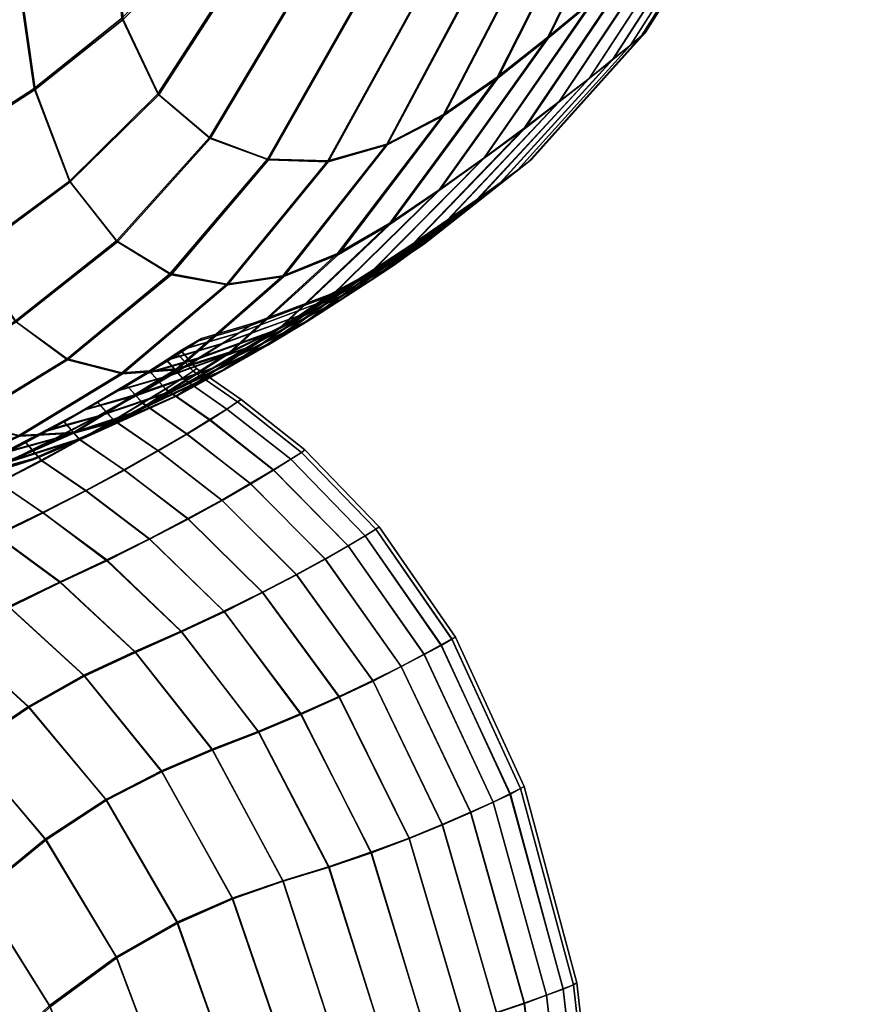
# Model space of a CAD drawing. Header units: millimetres. Extents: x 10.7 to 25.4, y 0.1 to 14.8.
# Tile 302 of 656: x 25.131 to 25.323, y 6.162 to 6.386. Entities that reach past the tile are written whole.
import ezdxf

# ---------------------------------------------------------------- set-up
doc = ezdxf.new("R2010")
doc.units = ezdxf.units.MM
doc.header["$MEASUREMENT"] = 0
doc.layers.add('DEFAULT', color=7, linetype='Continuous')

msp = doc.modelspace()

# ---------------------------------------------------------------- meshes
at = {"layer": 'DEFAULT'}
mesh = msp.add_polyface(dxfattribs=at)
corners = [(25.1341, 6.3703, 17.5209), (25.1421, 6.3493, 17.4672), (25.1622, 6.3691, 17.4678), (25.1541, 6.3862, 17.5145), (25.0353, 6.351, 17.5977), (25.0339, 6.4002, 17.6492), (25.0177, 6.3906, 17.6553), (25.0156, 6.3337, 17.6065), (25.0578, 6.3643, 17.5918), (25.0547, 6.4093, 17.6441), (25.0818, 6.3757, 17.5865), (25.0784, 6.4185, 17.6381), (25.0138, 6.5119, 17.7505), (25.0124, 6.4463, 17.7073), (25.0193, 6.4512, 17.7017), (25.0198, 6.515, 17.7468), (25.009, 6.382, 17.6643), (25.0334, 6.4565, 17.6975), (25.0329, 6.5183, 17.7439), (25.053, 6.4624, 17.6931), (25.0516, 6.5221, 17.7402), (25.0762, 6.4692, 17.6869), (25.0744, 6.5269, 17.7338), (25.1752, 6.4595, 17.5676), (25.1523, 6.4495, 17.597), (25.1516, 6.413, 17.5566), (25.1714, 6.4229, 17.5337), (25.128, 6.4388, 17.6166), (25.1299, 6.4002, 17.5702), (25.1681, 6.4005, 17.5083), (25.1536, 6.5514, 17.68), (25.1265, 6.5412, 17.7057), (25.1272, 6.4859, 17.6616), (25.1532, 6.4959, 17.6382), (25.1032, 6.4284, 17.6297), (25.1062, 6.3877, 17.5797), (25.0873, 6.342, 17.5309), (25.1114, 6.3556, 17.5262), (25.0997, 6.5331, 17.723), (25.1013, 6.477, 17.6771), (25.1749, 6.4597, 14.685), (25.1712, 6.4231, 14.7189), (25.1514, 6.4132, 14.696), (25.152, 6.4497, 14.6557), (25.1678, 6.4007, 14.7444), (25.1538, 6.3865, 14.7382), (25.1339, 6.3705, 14.7318), (25.1296, 6.4004, 14.6824), (25.1278, 6.439, 14.636), (25.106, 6.3879, 14.6729), (25.1029, 6.4286, 14.6229), (25.1112, 6.3558, 14.7265), (25.0871, 6.3422, 14.7218), (25.0816, 6.376, 14.6662), (25.0782, 6.4187, 14.6145), (25.178, 6.5072, 14.6479), (25.1529, 6.4961, 14.6144), (25.1269, 6.4861, 14.591), (25.1261, 6.5414, 14.5468), (25.1533, 6.5516, 14.5725), (25.101, 6.4772, 14.5755), (25.0993, 6.5333, 14.5295), (25.0759, 6.4694, 14.5657), (25.074, 6.5271, 14.5187), (25.0174, 6.3908, 14.5973), (25.0336, 6.4004, 14.6034), (25.035, 6.3513, 14.6549), (25.0154, 6.3339, 14.6462), (25.0135, 6.5122, 14.502), (25.0195, 6.5153, 14.5057), (25.019, 6.4514, 14.5509), (25.0121, 6.4466, 14.5452), (25.0326, 6.5185, 14.5085), (25.0331, 6.4567, 14.555), (25.0087, 6.3822, 14.5883), (25.0544, 6.4095, 14.6085), (25.0575, 6.3645, 14.6609), (25.0513, 6.5223, 14.5123), (25.0527, 6.4626, 14.5594), (25.162, 6.3693, 14.7849), (25.1419, 6.3495, 14.7855)]
mesh.append_faces([[corners[k] for k in face] for face in [(0, 1, 2, 3), (4, 5, 6, 7), (5, 4, 8, 9), (10, 11, 9, 8), (12, 13, 14, 15), (13, 16, 6, 14), (5, 17, 14, 6), (17, 18, 15, 14), (18, 17, 19, 20), (17, 5, 9, 19), (11, 21, 19, 9), (21, 22, 20, 19), (23, 24, 25, 26), (24, 27, 28, 25), (0, 3, 25, 28), (3, 29, 26, 25), (30, 31, 32, 33), (27, 24, 33, 32), (27, 34, 35, 28), (34, 11, 10, 35), (36, 37, 35, 10), (37, 0, 28, 35), (31, 38, 39, 32), (38, 22, 21, 39), (11, 34, 39, 21), (34, 27, 32, 39), (40, 41, 42, 43), (41, 44, 45, 42), (46, 47, 42, 45), (47, 48, 43, 42), (48, 47, 49, 50), (47, 46, 51, 49), (52, 53, 49, 51), (53, 54, 50, 49), (55, 40, 43, 56), (48, 57, 56, 43), (57, 58, 59, 56), (58, 57, 60, 61), (57, 48, 50, 60), (54, 62, 60, 50), (62, 63, 61, 60), (64, 65, 66, 67), (68, 69, 70, 71), (69, 72, 73, 70), (65, 64, 70, 73), (64, 74, 71, 70), (65, 75, 76, 66), (75, 54, 53, 76), (72, 77, 78, 73), (77, 63, 62, 78), (54, 75, 78, 62), (75, 65, 73, 78), (46, 45, 79, 80)]])
mesh = msp.add_polyface(dxfattribs=at)
corners = [(25.192, 6.3895, 17.4263), (25.1784, 6.3942, 17.4756), (25.1622, 6.3691, 17.4678), (25.1739, 6.3592, 17.4145), (25.1681, 6.4005, 17.5083), (25.1541, 6.3862, 17.5145), (25.2213, 6.3913, 17.2963), (25.2066, 6.3886, 17.366), (25.1871, 6.3543, 17.3526), (25.2007, 6.3539, 17.2828), (25.2736, 6.4288, 16.9515), (25.2618, 6.4177, 17.0452), (25.2392, 6.3729, 17.0344), (25.2507, 6.382, 16.9421), (25.2491, 6.407, 17.1347), (25.227, 6.3644, 17.1227), (25.2355, 6.3978, 17.2188), (25.2141, 6.3577, 17.2058), (25.1523, 6.4495, 17.597), (25.1752, 6.4595, 17.5676), (25.1782, 6.507, 17.6047), (25.1532, 6.4959, 17.6382), (25.2939, 6.4486, 16.7556), (25.2843, 6.4391, 16.8548), (25.2611, 6.3906, 16.8468), (25.2704, 6.3985, 16.7488), (25.226, 6.3474, 16.9343), (25.2361, 6.3547, 16.84), (25.2453, 6.3614, 16.7431), (25.3093, 6.4642, 16.5509), (25.3023, 6.457, 16.6542), (25.2786, 6.4056, 16.6486), (25.2854, 6.4117, 16.5465), (25.2532, 6.3675, 16.6438), (25.26, 6.3728, 16.5427), (25.2694, 6.3804, 16.3362), (25.2719, 6.3825, 16.2316), (25.2975, 6.4229, 16.2325), (25.295, 6.4205, 16.3381), (25.2727, 6.3832, 16.1266), (25.2984, 6.4237, 16.1266), (25.3225, 6.4782, 16.1266), (25.3216, 6.4772, 16.2336), (25.3191, 6.4745, 16.3402), (25.2654, 6.3771, 16.44), (25.2909, 6.4167, 16.4428), (25.315, 6.4701, 16.4461), (25.2462, 6.3539, 16.2308), (25.247, 6.3545, 16.1266), (25.2437, 6.352, 16.3346), (25.2269, 6.3646, 15.1303), (25.2489, 6.4071, 15.1183), (25.2617, 6.4178, 15.2078), (25.2391, 6.3731, 15.2186), (25.2735, 6.4289, 15.3016), (25.2506, 6.3822, 15.311), (25.2006, 6.3541, 14.9701), (25.2212, 6.3915, 14.9565), (25.2354, 6.398, 15.0341), (25.214, 6.3579, 15.0471), (25.1918, 6.3898, 14.8265), (25.1737, 6.3594, 14.8383), (25.162, 6.3693, 14.7849), (25.1781, 6.3944, 14.7771), (25.1538, 6.3865, 14.7382), (25.1678, 6.4007, 14.7444), (25.1869, 6.3545, 14.9002), (25.2064, 6.3888, 14.8868), (25.3191, 6.4745, 15.913), (25.3216, 6.4772, 16.0196), (25.2975, 6.4229, 16.0207), (25.295, 6.4205, 15.9152), (25.2719, 6.3825, 16.0217), (25.2694, 6.3804, 15.9171), (25.2462, 6.3539, 16.0224), (25.2437, 6.352, 15.9186), (25.3093, 6.4643, 15.7023), (25.3149, 6.4701, 15.8071), (25.2909, 6.4168, 15.8104), (25.2854, 6.4118, 15.7067), (25.2654, 6.3772, 15.8132), (25.26, 6.3728, 15.7105), (25.2939, 6.4487, 15.4975), (25.2703, 6.3987, 15.5043), (25.261, 6.3908, 15.4063), (25.2843, 6.4393, 15.3982), (25.2452, 6.3615, 15.5101), (25.2361, 6.3548, 15.4131), (25.2259, 6.3475, 15.3188), (25.2785, 6.4057, 15.6046), (25.3022, 6.4571, 15.599), (25.2532, 6.3676, 15.6094)]
mesh.append_faces([[corners[k] for k in face] for face in [(0, 1, 2, 3), (1, 4, 5, 2), (6, 7, 8, 9), (7, 0, 3, 8), (10, 11, 12, 13), (11, 14, 15, 12), (14, 16, 17, 15), (16, 6, 9, 17), (18, 19, 20, 21), (22, 23, 24, 25), (23, 10, 13, 24), (26, 27, 24, 13), (27, 28, 25, 24), (29, 30, 31, 32), (30, 22, 25, 31), (28, 33, 31, 25), (33, 34, 32, 31), (35, 36, 37, 38), (36, 39, 40, 37), (41, 42, 37, 40), (42, 43, 38, 37), (34, 44, 45, 32), (44, 35, 38, 45), (43, 46, 45, 38), (46, 29, 32, 45), (39, 36, 47, 48), (36, 35, 49, 47), (50, 51, 52, 53), (54, 55, 53, 52), (56, 57, 58, 59), (51, 50, 59, 58), (60, 61, 62, 63), (64, 65, 63, 62), (57, 56, 66, 67), (61, 60, 67, 66), (68, 69, 70, 71), (69, 41, 40, 70), (39, 72, 70, 40), (72, 73, 71, 70), (73, 72, 74, 75), (72, 39, 48, 74), (76, 77, 78, 79), (77, 68, 71, 78), (73, 80, 78, 71), (80, 81, 79, 78), (82, 83, 84, 85), (83, 86, 87, 84), (88, 55, 84, 87), (55, 54, 85, 84), (76, 79, 89, 90), (79, 81, 91, 89), (86, 83, 89, 91), (83, 82, 90, 89)]])
mesh = msp.add_polyface(dxfattribs=at)
corners = [(25.1681, 6.4005, 17.5083), (25.1784, 6.3942, 17.4756), (25.1891, 6.4267, 17.4963), (25.1714, 6.4229, 17.5337), (25.192, 6.3895, 17.4263), (25.2057, 6.4286, 17.446), (25.2066, 6.3886, 17.366), (25.2222, 6.4327, 17.3847), (25.2213, 6.3913, 17.2963), (25.2382, 6.4397, 17.3138), (25.2355, 6.3978, 17.2188), (25.2534, 6.4499, 17.2348), (25.2055, 6.4288, 14.8067), (25.1918, 6.3898, 14.8265), (25.1781, 6.3944, 14.7771), (25.1889, 6.4269, 14.7564), (25.1678, 6.4007, 14.7444), (25.1712, 6.4231, 14.7189), (25.238, 6.4399, 14.939), (25.2212, 6.3915, 14.9565), (25.2064, 6.3888, 14.8868), (25.222, 6.4329, 14.8681), (21.5291, 6.4289, 22.5048), (21.506, 6.3899, 22.4979), (21.5487, 6.3945, 22.4697), (21.5718, 6.4271, 22.4735), (21.5767, 6.4009, 22.4498), (21.602, 6.4233, 22.4451), (21.4134, 6.44, 22.5765), (21.3914, 6.3916, 22.566), (21.4531, 6.3889, 22.5304), (21.4759, 6.4331, 22.5394), (21.5761, 6.4009, 9.8039), (21.5482, 6.3945, 9.784), (21.5713, 6.4271, 9.7802), (21.6014, 6.4233, 9.8086), (21.5055, 6.3899, 9.7558), (21.5286, 6.4289, 9.7489), (21.4527, 6.3889, 9.7233), (21.4754, 6.4331, 9.7143), (21.391, 6.3916, 9.6878), (21.413, 6.44, 9.6772), (20.4482, 0.6976, 16.2762), (20.4377, 0.6883, 16.2713), (20.4647, 0.7001, 16.1996), (20.4833, 0.7133, 16.2063), (20.4286, 0.6715, 16.2687), (20.4482, 0.679, 16.1981), (20.4561, 0.6823, 16.1277), (20.4771, 0.706, 16.1277), (20.5222, 0.7328, 16.1277), (20.3755, 0.6719, 16.4159), (20.3719, 0.6658, 16.4134), (20.4065, 0.6767, 16.3422), (20.4125, 0.6838, 16.3457), (20.3693, 0.6526, 16.411), (20.4017, 0.6623, 16.3395), (20.421, 0.65, 16.2663), (20.4368, 0.6555, 16.1968), (20.4135, 0.6258, 16.2629), (20.4277, 0.6306, 16.1951), (20.4328, 0.6325, 16.1277), (20.4427, 0.6577, 16.1277), (20.3667, 0.6338, 16.4075), (20.3971, 0.6424, 16.3364), (20.2963, 0.6523, 16.5613), (20.2538, 0.6443, 16.6367), (20.2523, 0.6392, 16.6352), (20.2946, 0.6471, 16.5597), (20.2091, 0.6372, 16.7142), (20.2077, 0.6321, 16.7127), (20.2519, 0.6272, 16.6332), (20.294, 0.635, 16.5576), (20.3345, 0.6559, 16.4858), (20.3333, 0.6435, 16.4836), (20.3369, 0.6614, 16.4877), (20.3318, 0.6254, 16.4799), (20.294, 0.6349, 15.6978), (20.2518, 0.6271, 15.6221), (20.2522, 0.6391, 15.6201), (20.2946, 0.647, 15.6957), (20.209, 0.6371, 15.5412), (20.2537, 0.6442, 15.6186), (20.2076, 0.632, 15.5426), (20.2962, 0.6522, 15.694), (20.3693, 0.6525, 15.8444), (20.3333, 0.6434, 15.7718), (20.3345, 0.6558, 15.7695), (20.3718, 0.6657, 15.8419), (20.3368, 0.6613, 15.7676), (20.3755, 0.6718, 15.8394), (20.3667, 0.6338, 15.8479), (20.3318, 0.6253, 15.7755), (20.4481, 0.6975, 15.9792), (20.4833, 0.7133, 16.0491), (20.4646, 0.7001, 16.0557), (20.4377, 0.6883, 15.984), (20.4481, 0.679, 16.0572), (20.4286, 0.6714, 15.9866), (20.4368, 0.6555, 16.0585), (20.421, 0.65, 15.9891), (20.4277, 0.6306, 16.0603), (20.4135, 0.6258, 15.9925), (20.4124, 0.6838, 15.9096), (20.4065, 0.6766, 15.9131), (20.4017, 0.6622, 15.9158), (20.397, 0.6424, 15.919), (20.3914, 0.619, 15.9237)]
mesh.append_faces([[corners[k] for k in face] for face in [(0, 1, 2, 3), (1, 4, 5, 2), (4, 6, 7, 5), (6, 8, 9, 7), (8, 10, 11, 9), (12, 13, 14, 15), (16, 17, 15, 14), (18, 19, 20, 21), (13, 12, 21, 20), (22, 23, 24, 25), (26, 27, 25, 24), (28, 29, 30, 31), (23, 22, 31, 30), (32, 33, 34, 35), (33, 36, 37, 34), (36, 38, 39, 37), (38, 40, 41, 39), (42, 43, 44, 45), (43, 46, 47, 44), (48, 49, 44, 47), (49, 50, 45, 44), (51, 52, 53, 54), (52, 55, 56, 53), (46, 43, 53, 56), (43, 42, 54, 53), (46, 57, 58, 47), (57, 59, 60, 58), (61, 62, 58, 60), (62, 48, 47, 58), (55, 63, 64, 56), (57, 46, 56, 64), (65, 66, 67, 68), (66, 69, 70, 67), (71, 72, 68, 67), (55, 52, 73, 74), (52, 51, 75, 73), (65, 68, 73, 75), (68, 72, 74, 73), (55, 74, 76, 63), (77, 78, 79, 80), (81, 82, 79, 83), (82, 84, 80, 79), (85, 86, 87, 88), (86, 77, 80, 87), (84, 89, 87, 80), (89, 90, 88, 87), (85, 91, 92, 86), (93, 94, 95, 96), (94, 50, 49, 95), (48, 97, 95, 49), (97, 98, 96, 95), (98, 97, 99, 100), (97, 48, 62, 99), (61, 101, 99, 62), (101, 102, 100, 99), (90, 103, 104, 88), (103, 93, 96, 104), (98, 105, 104, 96), (105, 85, 88, 104), (85, 105, 106, 91), (105, 98, 100, 106), (102, 107, 106, 100)]])
mesh = msp.add_polyface(dxfattribs=at)
corners = [(25.203, 6.3328, 17.1128), (25.2148, 6.3397, 17.0255), (25.2392, 6.3729, 17.0344), (25.227, 6.3644, 17.1227), (25.226, 6.3474, 16.9343), (25.2507, 6.382, 16.9421), (25.1778, 6.3259, 17.2727), (25.1906, 6.3278, 17.1955), (25.2141, 6.3577, 17.2058), (25.2007, 6.3539, 17.2828), (25.1901, 6.3163, 17.0182), (25.201, 6.3229, 16.9278), (25.1784, 6.3105, 17.1049), (25.2453, 6.3614, 16.7431), (25.2361, 6.3547, 16.84), (25.2109, 6.3292, 16.8344), (25.2199, 6.3351, 16.7383), (25.1771, 6.3066, 16.9228), (25.187, 6.3122, 16.83), (25.1959, 6.3176, 16.7345), (25.26, 6.3728, 16.5427), (25.2532, 6.3675, 16.6438), (25.2278, 6.3405, 16.6399), (25.2345, 6.3451, 16.5395), (25.2036, 6.3225, 16.6367), (25.2102, 6.3268, 16.537), (25.1822, 6.3115, 16.6343), (25.1887, 6.3155, 16.5351), (25.1829, 6.3166, 16.2294), (25.1837, 6.3172, 16.1267), (25.2011, 6.3237, 16.1267), (25.2003, 6.3231, 16.2297), (25.2227, 6.3354, 16.1266), (25.2219, 6.3348, 16.2302), (25.2194, 6.3331, 16.3334), (25.1979, 6.3215, 16.3324), (25.2155, 6.3303, 16.4358), (25.194, 6.3189, 16.4343), (25.2462, 6.3539, 16.2308), (25.2437, 6.352, 16.3346), (25.247, 6.3545, 16.1266), (25.2398, 6.349, 16.4377), (25.2694, 6.3804, 16.3362), (25.2654, 6.3771, 16.44), (25.2028, 6.333, 15.1402), (25.2269, 6.3646, 15.1303), (25.2391, 6.3731, 15.2186), (25.2147, 6.3399, 15.2276), (25.2506, 6.3822, 15.311), (25.2259, 6.3475, 15.3188), (25.1783, 6.3106, 15.1481), (25.1899, 6.3164, 15.2349), (25.2009, 6.323, 15.3253), (25.1777, 6.3261, 14.9802), (25.2006, 6.3541, 14.9701), (25.214, 6.3579, 15.0471), (25.1904, 6.328, 15.0575), (25.2218, 6.3348, 16.0231), (25.2462, 6.3539, 16.0224), (25.2194, 6.3331, 15.9199), (25.2437, 6.352, 15.9186), (25.26, 6.3728, 15.7105), (25.2654, 6.3772, 15.8132), (25.2398, 6.3491, 15.8156), (25.2344, 6.3452, 15.7137), (25.2694, 6.3804, 15.9171), (25.2155, 6.3304, 15.8175), (25.2102, 6.3269, 15.7162), (25.2003, 6.3231, 16.0236), (25.1979, 6.3215, 15.9209), (25.1829, 6.3166, 16.0239), (25.1805, 6.315, 15.9216), (25.194, 6.3189, 15.819), (25.1887, 6.3156, 15.7182), (25.2036, 6.3226, 15.6165), (25.1821, 6.3116, 15.6189), (25.2452, 6.3615, 15.5101), (25.2199, 6.3352, 15.5149), (25.2109, 6.3293, 15.4187), (25.2361, 6.3548, 15.4131), (25.1958, 6.3177, 15.5187), (25.1869, 6.3124, 15.4232), (25.177, 6.3067, 15.3303), (25.2277, 6.3406, 15.6133), (25.2532, 6.3676, 15.6094)]
mesh.append_faces([[corners[k] for k in face] for face in [(0, 1, 2, 3), (1, 4, 5, 2), (6, 7, 8, 9), (7, 0, 3, 8), (4, 1, 10, 11), (1, 0, 12, 10), (13, 14, 15, 16), (14, 4, 11, 15), (17, 18, 15, 11), (18, 19, 16, 15), (20, 21, 22, 23), (21, 13, 16, 22), (19, 24, 22, 16), (24, 25, 23, 22), (25, 24, 26, 27), (28, 29, 30, 31), (32, 33, 31, 30), (33, 34, 35, 31), (34, 36, 37, 35), (36, 25, 27, 37), (34, 33, 38, 39), (33, 32, 40, 38), (25, 36, 41, 23), (36, 34, 39, 41), (42, 43, 41, 39), (43, 20, 23, 41), (44, 45, 46, 47), (48, 49, 47, 46), (50, 44, 47, 51), (49, 52, 51, 47), (53, 54, 55, 56), (45, 44, 56, 55), (32, 57, 58, 40), (57, 59, 60, 58), (61, 62, 63, 64), (62, 65, 60, 63), (59, 66, 63, 60), (66, 67, 64, 63), (59, 57, 68, 69), (57, 32, 30, 68), (29, 70, 68, 30), (70, 71, 69, 68), (67, 66, 72, 73), (66, 59, 69, 72), (74, 67, 73, 75), (76, 77, 78, 79), (77, 80, 81, 78), (82, 52, 78, 81), (52, 49, 79, 78), (61, 64, 83, 84), (64, 67, 74, 83), (80, 77, 83, 74), (77, 76, 84, 83)]])
mesh = msp.add_polyface(dxfattribs=at)
corners = [(25.1421, 6.3493, 17.4672), (25.1528, 6.3357, 17.4084), (25.1739, 6.3592, 17.4145), (25.1622, 6.3691, 17.4678), (25.1062, 6.303, 17.4048), (25.1298, 6.3175, 17.4056), (25.1195, 6.3326, 17.4683), (25.0957, 6.3182, 17.4702), (25.1341, 6.3703, 17.5209), (25.1114, 6.3556, 17.5262), (25.165, 6.3282, 17.3436), (25.1415, 6.3089, 17.338), (25.1181, 6.2946, 17.3348), (25.1306, 6.2915, 17.2603), (25.154, 6.3057, 17.2654), (25.109, 6.2818, 17.2568), (25.0958, 6.2837, 17.3329), (25.1, 6.2746, 17.0889), (25.1116, 6.2798, 17.003), (25.1164, 6.2825, 17.0036), (25.1048, 6.2775, 17.0896), (25.1222, 6.285, 16.9143), (25.127, 6.2877, 16.9148), (25.1387, 6.2909, 16.9163), (25.1281, 6.2856, 17.0053), (25.1166, 6.2808, 17.0913), (25.1452, 6.2911, 17.0082), (25.1338, 6.2862, 17.0944), (25.1559, 6.2965, 16.919), (25.1664, 6.3007, 17.0125), (25.1549, 6.2955, 17.0988), (25.1042, 6.2771, 17.1744), (25.1216, 6.2829, 17.1772), (25.1429, 6.2922, 17.1815), (25.1663, 6.3066, 17.1875), (25.1572, 6.3008, 16.7296), (25.1484, 6.296, 16.8243), (25.1367, 6.2927, 16.8229), (25.1454, 6.2975, 16.7284), (25.1319, 6.29, 16.8224), (25.1407, 6.2948, 16.728), (25.1649, 6.3053, 16.6326), (25.1531, 6.3019, 16.6316), (25.1483, 6.2992, 16.6312), (25.1549, 6.3031, 16.5326), (25.1596, 6.3058, 16.5329), (25.1657, 6.3018, 16.8266), (25.1304, 6.2917, 14.9926), (25.1538, 6.3059, 14.9875), (25.1662, 6.3068, 15.0655), (25.1428, 6.2924, 15.0714), (25.1165, 6.281, 15.1617), (25.128, 6.2858, 15.2477), (25.1163, 6.2827, 15.2494), (25.1047, 6.2777, 15.1635), (25.1386, 6.291, 15.3368), (25.1269, 6.2878, 15.3383), (25.1221, 6.2851, 15.3389), (25.1115, 6.28, 15.2501), (25.1336, 6.2864, 15.1587), (25.1451, 6.2912, 15.2448), (25.1548, 6.2957, 15.1542), (25.1663, 6.3008, 15.2406), (25.1558, 6.2967, 15.3341), (25.1215, 6.2831, 15.0757), (25.1088, 6.282, 14.9961), (25.1041, 6.2773, 15.0786), (25.1179, 6.2948, 14.9181), (25.0956, 6.284, 14.92), (25.1737, 6.3594, 14.8383), (25.1526, 6.3359, 14.8444), (25.1419, 6.3495, 14.7855), (25.162, 6.3693, 14.7849), (25.106, 6.3032, 14.848), (25.0955, 6.3185, 14.7825), (25.1193, 6.3328, 14.7845), (25.1296, 6.3177, 14.8472), (25.1339, 6.3705, 14.7318), (25.1112, 6.3558, 14.7265), (25.1414, 6.3091, 14.9148), (25.1648, 6.3285, 14.9092), (25.1406, 6.2949, 15.5252), (25.1319, 6.2902, 15.4307), (25.1366, 6.2929, 15.4302), (25.1454, 6.2976, 15.5248), (25.1483, 6.2961, 15.4288), (25.1571, 6.301, 15.5236), (25.1656, 6.302, 15.4265), (25.1548, 6.3032, 15.7207), (25.1483, 6.2993, 15.622), (25.1531, 6.302, 15.6216), (25.1596, 6.3059, 15.7204), (25.1648, 6.3054, 15.6206)]
mesh.append_faces([[corners[k] for k in face] for face in [(0, 1, 2, 3), (4, 5, 6, 7), (5, 1, 0, 6), (8, 9, 6, 0), (10, 1, 5, 11), (4, 12, 11, 5), (12, 13, 14, 11), (15, 13, 12, 16), (17, 18, 19, 20), (18, 21, 22, 19), (23, 24, 19, 22), (24, 25, 20, 19), (25, 24, 26, 27), (24, 23, 28, 26), (29, 30, 27, 26), (31, 25, 27, 32), (30, 33, 32, 27), (33, 13, 15, 32), (13, 33, 34, 14), (35, 36, 37, 38), (36, 23, 22, 37), (21, 39, 37, 22), (39, 40, 38, 37), (41, 35, 38, 42), (40, 43, 42, 38), (43, 44, 45, 42), (23, 36, 46, 28), (47, 48, 49, 50), (51, 52, 53, 54), (52, 55, 56, 53), (57, 58, 53, 56), (51, 59, 60, 52), (59, 61, 62, 60), (63, 55, 52, 60), (47, 50, 64, 65), (50, 61, 59, 64), (51, 66, 64, 59), (67, 47, 65, 68), (69, 70, 71, 72), (73, 74, 75, 76), (77, 71, 75, 78), (71, 70, 76, 75), (48, 47, 67, 79), (73, 76, 79, 67), (76, 70, 80, 79), (81, 82, 83, 84), (82, 57, 56, 83), (55, 85, 83, 56), (85, 86, 84, 83), (55, 63, 87, 85), (88, 89, 90, 91), (89, 81, 84, 90), (86, 92, 90, 84)]])
mesh = msp.add_polyface(dxfattribs=at)
corners = [(25.1528, 6.3357, 17.4084), (25.165, 6.3282, 17.3436), (25.1871, 6.3543, 17.3526), (25.1739, 6.3592, 17.4145), (25.1778, 6.3259, 17.2727), (25.2007, 6.3539, 17.2828), (25.1415, 6.3089, 17.338), (25.154, 6.3057, 17.2654), (25.1771, 6.3066, 16.9228), (25.1664, 6.3007, 17.0125), (25.1452, 6.2911, 17.0082), (25.1559, 6.2965, 16.919), (25.1549, 6.2955, 17.0988), (25.1901, 6.3163, 17.0182), (25.1784, 6.3105, 17.1049), (25.201, 6.3229, 16.9278), (25.1429, 6.2922, 17.1815), (25.1663, 6.3066, 17.1875), (25.203, 6.3328, 17.1128), (25.1906, 6.3278, 17.1955), (25.1714, 6.3092, 16.5337), (25.1649, 6.3053, 16.6326), (25.1531, 6.3019, 16.6316), (25.1596, 6.3058, 16.5329), (25.1959, 6.3176, 16.7345), (25.187, 6.3122, 16.83), (25.1657, 6.3018, 16.8266), (25.1745, 6.3069, 16.7316), (25.1484, 6.296, 16.8243), (25.1572, 6.3008, 16.7296), (25.2036, 6.3225, 16.6367), (25.1822, 6.3115, 16.6343), (25.1887, 6.3155, 16.5351), (25.164, 6.3088, 16.3312), (25.1664, 6.3104, 16.2291), (25.1711, 6.3131, 16.2292), (25.1687, 6.3115, 16.3313), (25.1672, 6.311, 16.1267), (25.1719, 6.3137, 16.1267), (25.1837, 6.3172, 16.1267), (25.1829, 6.3166, 16.2294), (25.1805, 6.315, 16.3317), (25.2003, 6.3231, 16.2297), (25.1979, 6.3215, 16.3324), (25.1549, 6.3031, 16.5326), (25.1601, 6.3063, 16.4324), (25.1649, 6.309, 16.4327), (25.1766, 6.3125, 16.4333), (25.194, 6.3189, 16.4343), (25.1548, 6.2957, 15.1542), (25.1783, 6.3106, 15.1481), (25.1899, 6.3164, 15.2349), (25.1663, 6.3008, 15.2406), (25.2009, 6.323, 15.3253), (25.177, 6.3067, 15.3303), (25.1538, 6.3059, 14.9875), (25.1777, 6.3261, 14.9802), (25.1904, 6.328, 15.0575), (25.1662, 6.3068, 15.0655), (25.2028, 6.333, 15.1402), (25.1428, 6.2924, 15.0714), (25.1558, 6.2967, 15.3341), (25.1451, 6.2912, 15.2448), (25.2006, 6.3541, 14.9701), (25.1648, 6.3285, 14.9092), (25.1869, 6.3545, 14.9002), (25.1526, 6.3359, 14.8444), (25.1737, 6.3594, 14.8383), (25.1414, 6.3091, 14.9148), (25.1805, 6.315, 15.9216), (25.1829, 6.3166, 16.0239), (25.1711, 6.3131, 16.0241), (25.1687, 6.3116, 15.922), (25.1663, 6.3104, 16.0242), (25.1639, 6.3088, 15.9222), (25.1713, 6.3093, 15.7195), (25.1766, 6.3126, 15.82), (25.1648, 6.3091, 15.8206), (25.1596, 6.3059, 15.7204), (25.1601, 6.3064, 15.8208), (25.1548, 6.3032, 15.7207), (25.194, 6.3189, 15.819), (25.1979, 6.3215, 15.9209), (25.1887, 6.3156, 15.7182), (25.1958, 6.3177, 15.5187), (25.1744, 6.307, 15.5216), (25.1656, 6.302, 15.4265), (25.1869, 6.3124, 15.4232), (25.1571, 6.301, 15.5236), (25.1483, 6.2961, 15.4288), (25.1648, 6.3054, 15.6206), (25.1531, 6.302, 15.6216), (25.1821, 6.3116, 15.6189), (25.2036, 6.3226, 15.6165)]
mesh.append_faces([[corners[k] for k in face] for face in [(0, 1, 2, 3), (1, 4, 5, 2), (4, 1, 6, 7), (8, 9, 10, 11), (12, 9, 13, 14), (9, 8, 15, 13), (16, 12, 14, 17), (18, 19, 17, 14), (19, 4, 7, 17), (20, 21, 22, 23), (24, 25, 26, 27), (25, 8, 11, 26), (28, 29, 27, 26), (30, 24, 27, 31), (29, 21, 31, 27), (21, 20, 32, 31), (33, 34, 35, 36), (34, 37, 38, 35), (39, 40, 35, 38), (40, 41, 36, 35), (41, 40, 42, 43), (44, 45, 46, 23), (45, 33, 36, 46), (41, 47, 46, 36), (47, 20, 23, 46), (20, 47, 48, 32), (47, 41, 43, 48), (49, 50, 51, 52), (53, 54, 52, 51), (55, 56, 57, 58), (59, 50, 58, 57), (50, 49, 60, 58), (54, 61, 62, 52), (63, 56, 64, 65), (66, 67, 65, 64), (56, 55, 68, 64), (69, 70, 71, 72), (70, 39, 38, 71), (37, 73, 71, 38), (73, 74, 72, 71), (75, 76, 77, 78), (76, 69, 72, 77), (74, 79, 77, 72), (79, 80, 78, 77), (69, 76, 81, 82), (76, 75, 83, 81), (84, 85, 86, 87), (85, 88, 89, 86), (61, 54, 87, 86), (90, 75, 78, 91), (75, 90, 92, 83), (90, 88, 85, 92), (84, 93, 92, 85)]])
mesh = msp.add_polyface(dxfattribs=at)
corners = [(25.1849, 6.2243, 16.9252), (25.1674, 6.2471, 16.9212), (25.1569, 6.2424, 17.0107), (25.1744, 6.2202, 17.0153), (25.2091, 6.2689, 16.333), (25.2264, 6.244, 16.334), (25.2288, 6.2454, 16.2305), (25.2115, 6.2704, 16.23), (25.2421, 6.2102, 16.3351), (25.2444, 6.2115, 16.2311), (25.2452, 6.2119, 16.1267), (25.2296, 6.2459, 16.1267), (25.2123, 6.2709, 16.1267), (25.2, 6.2636, 16.5362), (25.2173, 6.2392, 16.5382), (25.2225, 6.2419, 16.4367), (25.2052, 6.2666, 16.4352), (25.1777, 6.2977, 16.3316), (25.1801, 6.2993, 16.2293), (25.17, 6.3063, 16.2292), (25.1676, 6.3047, 16.3313), (25.1809, 6.2999, 16.1267), (25.1708, 6.3069, 16.1267), (25.1672, 6.311, 16.1267), (25.1664, 6.3104, 16.2291), (25.164, 6.3088, 16.3312), (25.1686, 6.292, 16.5335), (25.1738, 6.2952, 16.4331), (25.1637, 6.3022, 16.4326), (25.1585, 6.299, 16.5328), (25.1601, 6.3063, 16.4324), (25.1946, 6.2878, 16.2296), (25.1922, 6.2863, 16.3322), (25.1954, 6.2884, 16.1267), (25.1831, 6.2807, 16.5346), (25.1883, 6.2838, 16.434), (25.1858, 6.256, 16.7333), (25.1689, 6.2727, 16.731), (25.1601, 6.2681, 16.8258), (25.1771, 6.2516, 16.8286), (25.1766, 6.2769, 16.6338), (25.1935, 6.26, 16.6357), (25.1621, 6.2882, 16.6323), (25.1544, 6.2838, 16.7293), (25.2032, 6.2322, 16.7363), (25.1945, 6.2283, 16.8321), (25.2109, 6.2359, 16.6382), (25.1568, 6.2426, 15.2424), (25.1673, 6.2472, 15.332), (25.1848, 6.2244, 15.3279), (25.1743, 6.2204, 15.2378), (25.177, 6.2518, 15.4246), (25.1945, 6.2285, 15.4211), (25.1858, 6.2561, 15.5199), (25.2032, 6.2324, 15.5169), (25.1935, 6.2601, 15.6175), (25.2108, 6.236, 15.615), (25.2, 6.2637, 15.7171), (25.2173, 6.2392, 15.7151), (25.1601, 6.2682, 15.4273), (25.1688, 6.2728, 15.5223), (25.1765, 6.277, 15.6195), (25.183, 6.2808, 15.7186), (25.1543, 6.2839, 15.5239), (25.162, 6.2883, 15.6209), (25.1686, 6.2921, 15.7198), (25.1639, 6.3088, 15.9222), (25.1663, 6.3104, 16.0242), (25.17, 6.3063, 16.0242), (25.1676, 6.3047, 15.922), (25.1801, 6.2993, 16.024), (25.1777, 6.2977, 15.9217), (25.1946, 6.2878, 16.0237), (25.1922, 6.2863, 15.9211), (25.2115, 6.2704, 16.0233), (25.2091, 6.2689, 15.9203), (25.1601, 6.3064, 15.8208), (25.1637, 6.3023, 15.8207), (25.1738, 6.2953, 15.8202), (25.1585, 6.2991, 15.7205), (25.1883, 6.2839, 15.8193), (25.2052, 6.2666, 15.8181), (25.2288, 6.2455, 16.0228), (25.2264, 6.2441, 15.9193), (25.2444, 6.2115, 16.0222), (25.242, 6.2103, 15.9182), (25.2225, 6.242, 15.8166)]
mesh.append_faces([[corners[k] for k in face] for face in [(0, 1, 2, 3), (4, 5, 6, 7), (5, 8, 9, 6), (10, 11, 6, 9), (11, 12, 7, 6), (13, 14, 15, 16), (5, 4, 16, 15), (17, 18, 19, 20), (18, 21, 22, 19), (23, 24, 19, 22), (24, 25, 20, 19), (26, 27, 28, 29), (27, 17, 20, 28), (25, 30, 28, 20), (4, 7, 31, 32), (7, 12, 33, 31), (21, 18, 31, 33), (18, 17, 32, 31), (26, 34, 35, 27), (34, 13, 16, 35), (4, 32, 35, 16), (32, 17, 27, 35), (36, 37, 38, 39), (13, 34, 40, 41), (34, 26, 42, 40), (43, 37, 40, 42), (37, 36, 41, 40), (44, 36, 39, 45), (1, 0, 45, 39), (14, 13, 41, 46), (36, 44, 46, 41), (47, 48, 49, 50), (48, 51, 52, 49), (51, 53, 54, 52), (53, 55, 56, 54), (55, 57, 58, 56), (53, 51, 59, 60), (57, 55, 61, 62), (55, 53, 60, 61), (63, 64, 61, 60), (64, 65, 62, 61), (66, 67, 68, 69), (67, 23, 22, 68), (21, 70, 68, 22), (70, 71, 69, 68), (71, 70, 72, 73), (70, 21, 33, 72), (12, 74, 72, 33), (74, 75, 73, 72), (76, 66, 69, 77), (71, 78, 77, 69), (78, 65, 79, 77), (65, 78, 80, 62), (78, 71, 73, 80), (75, 81, 80, 73), (81, 57, 62, 80), (75, 74, 82, 83), (74, 12, 11, 82), (10, 84, 82, 11), (84, 85, 83, 82), (57, 81, 86, 58), (81, 75, 83, 86)]])
mesh = msp.add_polyface(dxfattribs=at)
corners = [(25.1453, 6.237, 17.0968), (25.1629, 6.2153, 17.1017), (25.1744, 6.2202, 17.0153), (25.1569, 6.2424, 17.0107), (25.1189, 6.2206, 17.257), (25.1366, 6.1998, 17.2607), (25.1503, 6.2088, 17.1837), (25.1327, 6.2299, 17.179), (25.1527, 6.173, 17.2663), (25.1665, 6.1809, 17.1899), (25.1137, 6.2633, 17.0907), (25.1253, 6.2689, 17.0048), (25.1153, 6.2757, 17.0034), (25.1036, 6.2702, 17.0893), (25.1359, 6.2741, 16.9159), (25.1259, 6.2809, 16.9146), (25.1222, 6.285, 16.9143), (25.1116, 6.2798, 17.003), (25.1283, 6.2526, 17.0931), (25.1398, 6.2583, 17.0072), (25.1674, 6.2471, 16.9212), (25.1504, 6.2632, 16.9181), (25.1015, 6.2366, 17.2546), (25.1155, 6.2456, 17.1756), (25.1009, 6.2566, 17.1735), (25.1654, 6.1391, 17.274), (25.1375, 6.1619, 17.336), (25.1501, 6.1302, 17.3426), (25.1215, 6.1467, 17.3991), (25.1341, 6.1181, 17.403), (25.1215, 6.1875, 17.3322), (25.1038, 6.2081, 17.3304), (25.1055, 6.1707, 17.3981), (25.1601, 6.3063, 16.4324), (25.1549, 6.3031, 16.5326), (25.1585, 6.299, 16.5328), (25.1637, 6.3022, 16.4326), (25.1407, 6.2948, 16.728), (25.1319, 6.29, 16.8224), (25.1356, 6.2859, 16.8228), (25.1443, 6.2907, 16.7283), (25.1456, 6.2791, 16.8239), (25.1544, 6.2838, 16.7293), (25.1689, 6.2727, 16.731), (25.1601, 6.2681, 16.8258), (25.1771, 6.2516, 16.8286), (25.1483, 6.2992, 16.6312), (25.152, 6.2951, 16.6315), (25.1621, 6.2882, 16.6323), (25.1686, 6.292, 16.5335), (25.1214, 6.147, 14.8537), (25.1374, 6.1622, 14.9169), (25.15, 6.1304, 14.9103), (25.1339, 6.1183, 14.8498), (25.1525, 6.1732, 14.9867), (25.1653, 6.1393, 14.9789), (25.1214, 6.1877, 14.9207), (25.1364, 6.2, 14.9922), (25.1053, 6.1709, 14.8548), (25.1036, 6.2083, 14.9225), (25.1188, 6.2208, 14.9959), (25.1115, 6.28, 15.2501), (25.1221, 6.2851, 15.3389), (25.1258, 6.281, 15.3385), (25.1152, 6.2759, 15.2497), (25.1358, 6.2742, 15.3373), (25.1252, 6.2691, 15.2483), (25.1136, 6.2634, 15.1624), (25.1398, 6.2584, 15.2459), (25.1281, 6.2528, 15.1599), (25.1504, 6.2634, 15.3351), (25.1673, 6.2472, 15.332), (25.1568, 6.2426, 15.2424), (25.1452, 6.2372, 15.1563), (25.1007, 6.2568, 15.0795), (25.1154, 6.2457, 15.0773), (25.1326, 6.2301, 15.074), (25.1014, 6.2368, 14.9983), (25.1743, 6.2204, 15.2378), (25.1628, 6.2155, 15.1514), (25.1502, 6.209, 15.0693), (25.1663, 6.1811, 15.0631), (25.1543, 6.2839, 15.5239), (25.1456, 6.2792, 15.4293), (25.1355, 6.2861, 15.4304), (25.1443, 6.2908, 15.5249), (25.1319, 6.2902, 15.4307), (25.1406, 6.2949, 15.5252), (25.1686, 6.2921, 15.7198), (25.162, 6.2883, 15.6209), (25.152, 6.2952, 15.6217), (25.1585, 6.2991, 15.7205), (25.1483, 6.2993, 15.622), (25.1548, 6.3032, 15.7207), (25.177, 6.2518, 15.4246), (25.1601, 6.2682, 15.4273), (25.1688, 6.2728, 15.5223), (25.1601, 6.3064, 15.8208), (25.1637, 6.3023, 15.8207)]
mesh.append_faces([[corners[k] for k in face] for face in [(0, 1, 2, 3), (4, 5, 6, 7), (5, 8, 9, 6), (1, 0, 7, 6), (10, 11, 12, 13), (11, 14, 15, 12), (16, 17, 12, 15), (10, 18, 19, 11), (18, 0, 3, 19), (20, 21, 19, 3), (21, 14, 11, 19), (22, 4, 7, 23), (0, 18, 23, 7), (18, 10, 24, 23), (25, 8, 26, 27), (28, 29, 27, 26), (8, 5, 30, 26), (5, 4, 31, 30), (32, 28, 26, 30), (33, 34, 35, 36), (37, 38, 39, 40), (38, 16, 15, 39), (14, 41, 39, 15), (41, 42, 40, 39), (43, 42, 41, 44), (14, 21, 44, 41), (21, 20, 45, 44), (34, 46, 47, 35), (46, 37, 40, 47), (42, 48, 47, 40), (48, 49, 35, 47), (50, 51, 52, 53), (51, 54, 55, 52), (54, 51, 56, 57), (51, 50, 58, 56), (59, 60, 57, 56), (61, 62, 63, 64), (65, 66, 64, 63), (67, 66, 68, 69), (66, 65, 70, 68), (71, 72, 68, 70), (72, 73, 69, 68), (74, 67, 69, 75), (73, 76, 75, 69), (76, 60, 77, 75), (73, 72, 78, 79), (60, 76, 80, 57), (76, 73, 79, 80), (81, 54, 57, 80), (82, 83, 84, 85), (83, 65, 63, 84), (62, 86, 84, 63), (86, 87, 85, 84), (88, 89, 90, 91), (89, 82, 85, 90), (87, 92, 90, 85), (92, 93, 91, 90), (94, 71, 70, 95), (65, 83, 95, 70), (83, 82, 96, 95), (93, 97, 98, 91)]])
mesh = msp.add_polyface(dxfattribs=at)
corners = [(25.179, 6.1864, 17.1079), (25.1918, 6.149, 17.1156), (25.2031, 6.1516, 17.0279), (25.1905, 6.1904, 17.021), (25.2206, 6.1032, 16.9431), (25.2134, 6.1537, 16.9362), (25.2104, 6.1027, 17.036), (25.2009, 6.1936, 16.9302), (25.1629, 6.2153, 17.1017), (25.1744, 6.2202, 17.0153), (25.1849, 6.2243, 16.9252), (25.1527, 6.173, 17.2663), (25.1654, 6.1391, 17.274), (25.1792, 6.1451, 17.198), (25.1665, 6.1809, 17.1899), (25.1503, 6.2088, 17.1837), (25.2421, 6.2102, 16.3351), (25.2541, 6.1659, 16.3365), (25.2564, 6.1669, 16.2318), (25.2444, 6.2115, 16.2311), (25.2605, 6.1096, 16.338), (25.2628, 6.1103, 16.2325), (25.2636, 6.1106, 16.1267), (25.2572, 6.1673, 16.1267), (25.2452, 6.2119, 16.1267), (25.2331, 6.206, 16.5406), (25.2453, 6.1626, 16.5433), (25.2503, 6.1645, 16.4404), (25.2382, 6.2084, 16.4384), (25.2518, 6.1075, 16.5464), (25.2568, 6.1087, 16.4427), (25.2173, 6.2392, 16.5382), (25.2225, 6.2419, 16.4367), (25.2264, 6.244, 16.334), (25.2383, 6.1051, 16.749), (25.2314, 6.1582, 16.7442), (25.2229, 6.1559, 16.8415), (25.2299, 6.104, 16.8473), (25.2191, 6.2001, 16.7399), (25.2105, 6.1969, 16.8364), (25.2389, 6.1605, 16.6447), (25.2456, 6.1063, 16.6486), (25.2267, 6.2032, 16.6412), (25.2032, 6.2322, 16.7363), (25.1945, 6.2283, 16.8321), (25.2109, 6.2359, 16.6382), (25.1789, 6.1866, 15.1452), (25.1904, 6.1905, 15.2321), (25.203, 6.1518, 15.2252), (25.1917, 6.1492, 15.1375), (25.2008, 6.1937, 15.3229), (25.2134, 6.1538, 15.317), (25.2205, 6.1033, 15.3101), (25.2103, 6.1029, 15.2171), (25.1991, 6.1022, 15.1283), (25.1525, 6.1732, 14.9867), (25.1663, 6.1811, 15.0631), (25.1791, 6.1453, 15.055), (25.1653, 6.1393, 14.9789), (25.1743, 6.2204, 15.2378), (25.1848, 6.2244, 15.3279), (25.1628, 6.2155, 15.1514), (25.1502, 6.209, 15.0693), (25.2382, 6.1052, 15.5042), (25.2298, 6.1041, 15.4059), (25.2229, 6.156, 15.4117), (25.2314, 6.1583, 15.509), (25.2104, 6.197, 15.4168), (25.2191, 6.2002, 15.5133), (25.1945, 6.2285, 15.4211), (25.2032, 6.2324, 15.5169), (25.2518, 6.1076, 15.7069), (25.2456, 6.1064, 15.6047), (25.2389, 6.1606, 15.6086), (25.2452, 6.1627, 15.71), (25.2266, 6.2033, 15.6121), (25.233, 6.2061, 15.7127), (25.2108, 6.236, 15.615), (25.2173, 6.2392, 15.7151), (25.242, 6.2103, 15.9182), (25.2444, 6.2115, 16.0222), (25.2564, 6.1669, 16.0216), (25.2541, 6.166, 15.9169), (25.2628, 6.1103, 16.0209), (25.2605, 6.1097, 15.9154), (25.2382, 6.2084, 15.8149), (25.2503, 6.1645, 15.8129), (25.2568, 6.1087, 15.8106), (25.2225, 6.242, 15.8166), (25.2264, 6.2441, 15.9193)]
mesh.append_faces([[corners[k] for k in face] for face in [(0, 1, 2, 3), (4, 5, 2, 6), (5, 7, 3, 2), (8, 0, 3, 9), (7, 10, 9, 3), (11, 12, 13, 14), (1, 0, 14, 13), (0, 8, 15, 14), (16, 17, 18, 19), (17, 20, 21, 18), (22, 23, 18, 21), (23, 24, 19, 18), (25, 26, 27, 28), (26, 29, 30, 27), (20, 17, 27, 30), (17, 16, 28, 27), (31, 25, 28, 32), (16, 33, 32, 28), (34, 35, 36, 37), (35, 38, 39, 36), (7, 5, 36, 39), (5, 4, 37, 36), (29, 26, 40, 41), (26, 25, 42, 40), (38, 35, 40, 42), (35, 34, 41, 40), (38, 43, 44, 39), (10, 7, 39, 44), (25, 31, 45, 42), (43, 38, 42, 45), (46, 47, 48, 49), (47, 50, 51, 48), (52, 53, 48, 51), (53, 54, 49, 48), (55, 56, 57, 58), (56, 46, 49, 57), (50, 47, 59, 60), (47, 46, 61, 59), (46, 56, 62, 61), (63, 64, 65, 66), (64, 52, 51, 65), (50, 67, 65, 51), (67, 68, 66, 65), (68, 67, 69, 70), (67, 50, 60, 69), (71, 72, 73, 74), (72, 63, 66, 73), (68, 75, 73, 66), (75, 76, 74, 73), (76, 75, 77, 78), (75, 68, 70, 77), (79, 80, 81, 82), (80, 24, 23, 81), (22, 83, 81, 23), (83, 84, 82, 81), (76, 85, 86, 74), (85, 79, 82, 86), (84, 87, 86, 82), (87, 71, 74, 86), (79, 85, 88, 89), (85, 76, 78, 88)]])

doc.saveas('drawing.dxf')
